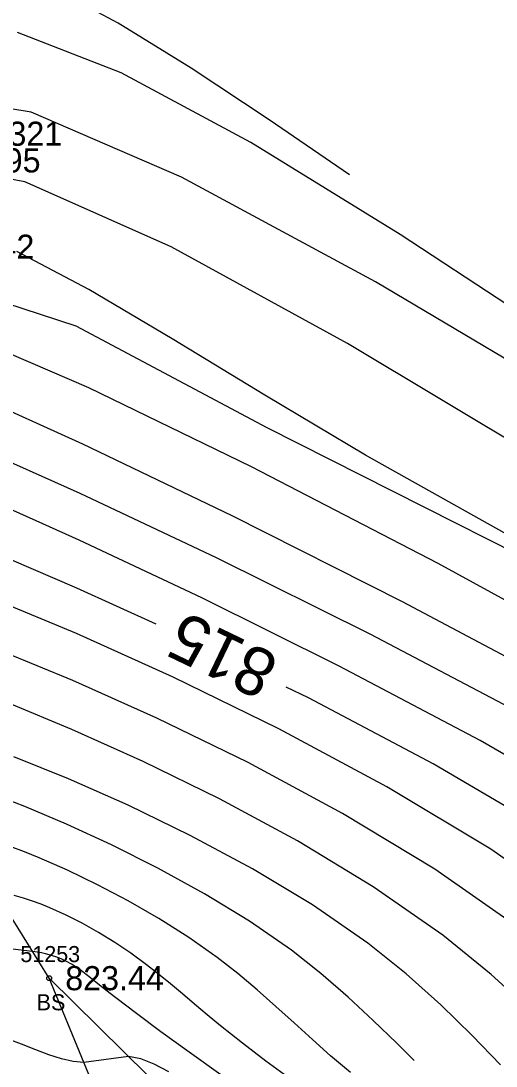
# Model space of a CAD drawing. Extents: x 1378535 to 1380697, y 997729 to 1000024.
# Drawn here: x 1380370.9 to 1380400.5, y 998356.1 to 998421.1 of the extents above; entities that cross this region are included whole.
import ezdxf

# ---------------------------------------------------------------- set-up
doc = ezdxf.new("R2010")
doc.units = 0
for name, color, linetype in [('RD_DTM_BkLn1', 7, 'Continuous'), ('RD_DTM_BkLn2', 7, 'Continuous'), ('RD_DTM_BkLn_txCode', 7, 'Continuous'), ('RD_DTM_Major1', 7, 'Continuous'), ('RD_DTM_Major1_Lbl', 7, 'Continuous'), ('RD_DTM_Minor1', 7, 'Continuous'), ('RD_EX_Road', 7, 'Continuous'), ('RD_EX_TX_H2O_ELEV', 7, 'Continuous'), ('RD_EX_TX_Misc_ELEV', 7, 'Continuous'), ('RD_SMD_Locator', 7, 'Continuous')]:
    doc.layers.add(name, color=color, linetype=linetype)

msp = doc.modelspace()

# ---------------------------------------------------------------- linework, layer by layer
at = {"layer": 'RD_DTM_BkLn1'}
msp.add_spline([(1380561.34, 997899.221), (1380543.703, 997960.783), (1380525.014, 998016.596), (1380501.317, 998075.31), (1380476.746, 998129.121), (1380448.822, 998181.196), (1380418.354, 998233.119), (1380383.215, 998285.146), (1380349.465, 998331.418), (1380310.818, 998378.028), (1380271.622, 998420.471), (1380231.531, 998459.847)], degree=3, dxfattribs=at)
at = {"layer": 'RD_DTM_BkLn2'}
msp.add_line((1380372.693, 998361.546), (1380362.02, 998378.703), dxfattribs=at)
for points in [[(1380445.509, 998223.651), (1380447.14, 998232.339), (1380431.337, 998254.08), (1380415.036, 998284.512), (1380389.219, 998321.441), (1380372.693, 998361.546)], [(1380487.557, 998242.26), (1380458.227, 998274.773), (1380401.999, 998332.654), (1380372.693, 998361.546)]]:
    msp.add_lwpolyline(points, dxfattribs=at)
at = {"layer": 'RD_DTM_Major1'}
for points in [[(1380391.385, 998411.542), (1380386.377, 998414.966), (1380381.528, 998418.183), (1380376.995, 998420.986), (1380372.938, 998423.168)], [(1380411.726, 998382.934), (1380386.267, 998395.81), (1380374.367, 998402.134), (1380368.829, 998403.943)], [(1380379.347, 998383.571), (1380374.411, 998385.829), (1380368.86, 998388.206)], [(1380403.98, 998370.561), (1380396.593, 998374.889), (1380388.832, 998378.994), (1380387.455, 998379.667)], [(1380395.413, 998356.426), (1380394.329, 998357.491), (1380392.861, 998358.918), (1380391.299, 998360.374), (1380389.612, 998361.837), (1380387.775, 998363.283), (1380385.168, 998365.087), (1380382.364, 998366.8), (1380379.463, 998368.395), (1380376.566, 998369.848), (1380373.772, 998371.132), (1380371.181, 998372.222), (1380369.88, 998372.73)]]:
    msp.add_lwpolyline(points, dxfattribs=at)
at = {"layer": 'RD_DTM_Minor1'}
for points in [[(1380404.619, 998401.208), (1380394.534, 998407.844), (1380385.253, 998413.562), (1380377.178, 998417.905), (1380370.71, 998420.414)], [(1380407.149, 998396.511), (1380393.015, 998404.881), (1380380.928, 998411.4), (1380371.568, 998415.453), (1380365.618, 998416.423)], [(1380403.063, 998393.978), (1380391.271, 998401.044), (1380380.289, 998407.071), (1380371.175, 998411.118), (1380364.984, 998412.243)], [(1380401.012, 998389.261), (1380392.378, 998394.109), (1380386.121, 998397.832), (1380380.339, 998401.341), (1380375.151, 998404.402), (1380370.679, 998406.779)], [(1380408.785, 998380.872), (1380396.914, 998387.351), (1380385.288, 998393.365), (1380375.154, 998398.282), (1380367.761, 998401.465)], [(1380405.558, 998379.2), (1380394.687, 998384.966), (1380384.074, 998390.315), (1380374.786, 998394.782), (1380367.889, 998397.901)], [(1380402.533, 998377.765), (1380392.706, 998382.946), (1380383.108, 998387.715), (1380374.617, 998391.722), (1380368.112, 998394.617)], [(1380407.815, 998371.548), (1380399.53, 998376.334), (1380390.748, 998380.973), (1380382.185, 998385.212), (1380374.555, 998388.8), (1380368.571, 998391.482)], [(1380405.99, 998365.512), (1380400.191, 998369.566), (1380393.718, 998373.455), (1380386.984, 998377.066), (1380380.405, 998380.283), (1380374.394, 998382.99), (1380369.365, 998385.074)], [(1380402.02, 998364.608), (1380396.697, 998368.331), (1380390.951, 998371.803), (1380385.08, 998374.96), (1380379.386, 998377.738), (1380374.17, 998380.074), (1380369.731, 998381.905)], [(1380402.878, 998359.344), (1380400.206, 998361.782), (1380397.201, 998364.215), (1380392.854, 998367.24), (1380388.143, 998370.087), (1380383.297, 998372.703), (1380378.541, 998375.035), (1380374.104, 998377.029), (1380370.212, 998378.635)], [(1380400.796, 998356.156), (1380399.023, 998357.981), (1380397.073, 998359.881), (1380394.916, 998361.809), (1380392.522, 998363.723), (1380389.081, 998366.103), (1380385.349, 998368.351), (1380381.474, 998370.432), (1380377.605, 998372.312), (1380373.891, 998373.957), (1380370.482, 998375.331)], [(1380391.452, 998355.674), (1380390.215, 998356.719), (1380389.074, 998357.731), (1380387.946, 998358.757), (1380386.81, 998359.79), (1380385.647, 998360.82), (1380384.435, 998361.839), (1380383.154, 998362.837), (1380381.388, 998364.078), (1380379.524, 998365.257), (1380377.611, 998366.357), (1380375.697, 998367.364), (1380373.831, 998368.263), (1380372.063, 998369.04), (1380371.149, 998369.408), (1380370.271, 998369.74)], [(1380387.768, 998355.221), (1380386.187, 998356.386), (1380384.718, 998357.504), (1380383.362, 998358.579), (1380382.534, 998359.261), (1380381.744, 998359.925), (1380380.982, 998360.57), (1380380.237, 998361.196), (1380379.497, 998361.8), (1380378.752, 998362.382), (1380377.774, 998363.096), (1380376.777, 998363.767), (1380375.768, 998364.39), (1380374.753, 998364.961), (1380373.74, 998365.474), (1380372.735, 998365.926), (1380372.189, 998366.146), (1380371.642, 998366.347), (1380371.086, 998366.53), (1380370.516, 998366.698)], [(1380383.367, 998355.536), (1380381.403, 998356.935), (1380379.646, 998358.207), (1380378.119, 998359.337), (1380376.843, 998360.312), (1380376.479, 998360.599), (1380375.828, 998361.12), (1380375.262, 998361.573), (1380375.003, 998361.775), (1380374.686, 998362.014), (1380374.38, 998362.229), (1380374.077, 998362.422), (1380373.768, 998362.594), (1380373.444, 998362.746), (1380373.098, 998362.879), (1380372.895, 998362.945), (1380372.681, 998363.006), (1380372.452, 998363.063), (1380372.207, 998363.115), (1380371.943, 998363.164), (1380371.658, 998363.209), (1380370.411, 998363.358)], [(1380380.141, 998355.719), (1380379.223, 998356.202), (1380378.389, 998356.527), (1380377.629, 998356.68), (1380376.241, 998356.491), (1380374.854, 998356.302), (1380374.174, 998356.358), (1380373.45, 998356.528), (1380372.678, 998356.782), (1380371.855, 998357.095), (1380370.976, 998357.439), (1380370.039, 998357.787)]]:
    msp.add_lwpolyline(points, dxfattribs=at)
at = {"layer": 'RD_EX_Road'}
for points in [[(1380571.276, 997900.848), (1380553.838, 997963.229), (1380535.074, 998018.791), (1380510.809, 998079.184), (1380486.363, 998133.158), (1380458.393, 998185.941), (1380428.109, 998238.221), (1380392.689, 998291.143), (1380357.52, 998337.623), (1380319.367, 998385.164), (1380279.255, 998428.684), (1380239.596, 998468.129), (1380183.367, 998518.832)], [(1380551.892, 997897.33), (1380534.244, 997958.196), (1380514.831, 998013.467), (1380491.083, 998070.746), (1380467.518, 998124.397), (1380439.882, 998176.529), (1380409.174, 998228.123), (1380375.886, 998278.447), (1380340.748, 998326.222), (1380303.332, 998371.138), (1380263.981, 998413.97), (1380224.662, 998452.644), (1380168.713, 998504.787)]]:
    msp.add_spline(points, degree=3, dxfattribs=at)
at = {"layer": 'RD_SMD_Locator'}
msp.add_circle((1380372.693, 998361.546), 0.15, dxfattribs=at)

# ---------------------------------------------------------------- texts
at = {"layer": 'RD_DTM_BkLn_txCode'}
for s, p in [('51253', (1380370.898, 998362.546)), ('BS', (1380371.913, 998359.546))]:
    msp.add_text(s, height=1, dxfattribs=at).set_placement(p)
at = {"layer": 'RD_DTM_Major1_Lbl'}
msp.add_text('815', height=3, rotation=154.29129, dxfattribs=at).set_placement((1380387.128, 998381.519))
at = {"layer": 'RD_EX_TX_H2O_ELEV'}
for s, p in [('EL=805.321', (1380362.627, 998413.357)), ('EL=807.642', (1380360.892, 998406.325))]:
    msp.add_text(s, height=1.5, dxfattribs=at).set_placement(p)
at = {"layer": 'RD_EX_TX_Misc_ELEV'}
for s, p in [('807.95', (1380366.019, 998411.696)), ('823.44', (1380373.693, 998360.796))]:
    msp.add_text(s, height=1.5, dxfattribs=at).set_placement(p)

doc.saveas('drawing.dxf')
